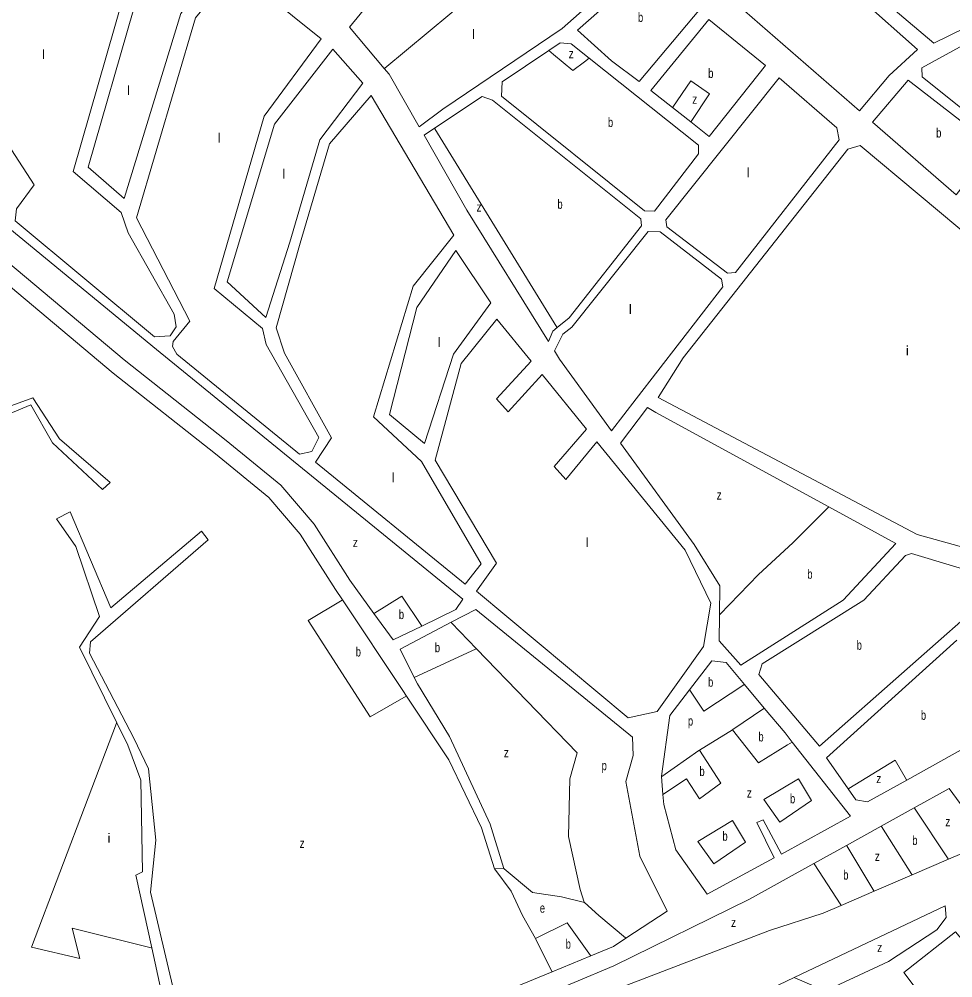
# Model space of a CAD drawing. Extents: x 639657 to 671642, y 222838 to 252123.
# Drawn here: x 646133 to 647130, y 235340 to 236363 of the extents above; entities that cross this region are included whole.
import ezdxf

# ---------------------------------------------------------------- set-up
doc = ezdxf.new("R2010")
doc.units = 0
doc.header["$LTSCALE"] = 4
doc.layers.add('1', color=7, linetype='Continuous', lineweight=13)
doc.layers.add('21', color=7, linetype='Continuous', lineweight=13)
doc.layers.add('7', color=7, linetype='Continuous')

msp = doc.modelspace()

# ---------------------------------------------------------------- linework, layer by layer
at = {"layer": '1'}
for p, q in [((646584.94, 236267.15), (646559.712, 236248.233)), ((646679.34, 235998.13), (646642.87, 236042.9)), ((646738.58, 235925.408), (646691.088, 235983.709)), ((646791.484, 235957.773), (646765.184, 235923.721)), ((646470.396, 235754.262), (646477.864, 235743.085))]:
    msp.add_line(p, q, dxfattribs=at)
for points in [[(647029.91, 236265.35), (647061.83, 236303.02), (647091.85, 236330.8), (646973.2, 236436.43), (646826.7, 236596.14), (646770.18, 236601.16), (646729.76, 236610.73), (646704.63, 236606.16), (646698.21, 236599.06), (646699.52, 236590.68), (646874.45, 236400.97)], [(646277.25, 236023.95), (646293.93, 236025.08), (646300.19, 236034.52), (646298.19, 236048.03), (646248.99, 236134.89), (646241.49, 236156.6), (646190.4, 236200.62), (646243.76, 236386.44), (646302.71, 236467.41), (646185.31, 236560.24), (646136.24, 236500.53), (646079.41, 236292.11), (646148.74, 236186.38), (646129.61, 236160.44), (646128.44, 236147.79)], [(646244.58, 236171.6), (646206.29, 236205.24), (646255.04, 236374.32), (646315.88, 236453.08), (646351.63, 236427.6), (646305.24, 236369.19)], [(647109.45, 236337.29), (647142.92, 236353.69), (647210.12, 236374.26), (647212.04, 236382.64), (647151.5, 236449.31), (647137.96, 236449.28), (647106.63, 236432.88), (647073.56, 236426.36), (647026.73, 236423.02), (647022.46, 236410.98)], [(646811.01, 236423.81), (646728.9, 236351.44), (646765.29, 236318.44), (646794.57, 236296.38), (646860.12, 236374.3)], [(646315, 236040.81), (646297.21, 236019.01), (646296.17, 236013.54), (646301.11, 236005.58), (646432.1, 235898.86), (646445.13, 235901.44), (646452.6, 235916.38), (646396.38, 236015.81), (646392.53, 236032.92), (646340.71, 236075.56), (646394.31, 236259.51), (646455.03, 236341.92), (646363.33, 236415.92), (646320.95, 236364.51), (646257.8, 236150.83)], [(647184.48, 236231.34), (647261.8, 236329.91), (647228.84, 236365.92), (647140.61, 236335.21), (647096.62, 236311.26), (647097.07, 236301.6)], [(646354.62, 236082.64), (646396, 236044.69), (646421.78, 236125.12), (646453.61, 236234.09), (646499.64, 236294.87), (646467.58, 236331.12), (646405.34, 236250.82)], [(646823.3, 236148.86), (646824.17, 236141.34), (646889.18, 236091.87), (646897.56, 236092.75), (647008.29, 236234.15), (647005.9, 236247.03), (646944.31, 236300.38)], [(647173.53, 236227.02), (647133.27, 236175.58), (647043.91, 236253.14), (647081.83, 236297.91)], [(646432.58, 236124.02), (646407.05, 236033.56), (646415.91, 236006.58), (646466.27, 235916.14), (646449.21, 235890.31), (646608.89, 235760.02), (646625.89, 235781.47), (646562.22, 235890.74), (646510.97, 235938.57), (646553.27, 236078.1), (646596.91, 236132.41), (646508.58, 236281.52), (646463.97, 236229.96)], [(646841.72, 236001.37), (647017.55, 236224.29), (647030.87, 236228.19), (647156.6, 236123), (647318.65, 236001.66), (647352.84, 235971.65), (647363.01, 235940.34), (647355.57, 235915.39), (647197.82, 235780.26), (647181.25, 235788.16), (647091.71, 235812.85), (646815.15, 235959.14)], [(646599.04, 236115.96), (646557.18, 236055.24), (646528.18, 235941.21), (646565.41, 235909.96), (646596.28, 236005.55), (646636.38, 236060.12)], [(646987.18, 235587.12), (647174.44, 235752.01), (647173.27, 235766.4), (647085.42, 235792.73), (647078.99, 235790.54), (647034.58, 235742.78), (646926.03, 235674.86), (646922.66, 235663.66)], [(647132.42, 235388.79), (647077.45, 235345.27), (647089.58, 235329.44), (647176.52, 235242.72), (647210.58, 235296.86)]]:
    msp.add_lwpolyline(points, close=True, dxfattribs=at)
for points in [[(646522.53, 236310.238), (646485.34, 236354.38), (646540.96, 236422.39), (646559.809, 236434.283)], [(646742.709, 236379.948), (646712.57, 236353.11), (646584.94, 236267.15)], [(646868.96, 236362.72), (646807.05, 236286.96), (646830.206, 236268.767), (646849.75, 236253.412)], [(646849.75, 236253.412), (646869.48, 236237.91), (646929.46, 236313.66), (646868.96, 236362.72)], [(646741.207, 236321.563), (646722.06, 236336.81), (646710.46, 236337.86), (646698.363, 236329.728), (646648.25, 236296.04)], [(646648.25, 236296.04), (646647.86, 236281), (646800.5, 236158.47), (646811.03, 236158.07), (646857.93, 236219.4), (646857.9, 236228.64), (646741.207, 236321.563)], [(646559.712, 236248.233), (646527.55, 236304.28), (646522.53, 236310.238)], [(646707.202, 236033.92), (646720.002, 236044.41), (646797.31, 236142.57), (646796.65, 236150.09), (646638.2, 236276.46), (646627.02, 236280.52), (646576.138, 236246.599), (646564.936, 236239.131)], [(646697.758, 236019.137), (646610.77, 236159.26), (646564.936, 236239.131)], [(646470.396, 235754.262), (646432.672, 235813.138), (646399.236, 235852.408), (646342.282, 235898.891), (646233.138, 235985.017), (646107.478, 236090.558), (646068.382, 236134.776), (646061.122, 236162.011), (646060.129, 236204.425)], [(646485.857, 235764.169), (646447.461, 235824.094), (646412.137, 235865.581), (646353.776, 235913.213), (646244.733, 235999.259), (646120.332, 236103.743), (646085.009, 236143.693), (646076.076, 236177.203)], [(646076.076, 236177.203), (646279.2, 236010.6), (646606.5, 235744.09), (646599.01, 235733.06), (646562.492, 235715.234)], [(646704.135, 236008.865), (646713.158, 236026.917), (646722.81, 236034.34), (646804.2, 236136.57), (646817.1, 236136.17), (646882.75, 236085.41), (646884.06, 236077.47), (646791.484, 235957.773)], [(646642.87, 236042.9), (646604.67, 235995.4), (646576.89, 235892.29), (646642.31, 235782.19), (646621.06, 235752.46), (646783.07, 235617.28), (646814.05, 235623.89), (646863.35, 235693.43), (646871.11, 235739.68), (646843.94, 235796.07), (646749.637, 235911.836)], [(646697.758, 236019.137), (646702.407, 236029.99), (646707.202, 236033.92)], [(646765.184, 235923.721), (646709.57, 236000.11), (646704.135, 236008.865)], [(646274.127, 235371.606), (646292.24, 235288.07), (645956.71, 235353.74), (645928.56, 235742.53), (645923.92, 235762.48), (645929.11, 235827.2), (645931.11, 235920.48), (645922.95, 235989.19), (645934.57, 235985.14), (646044.18, 235918.37), (646077.46, 235923.3), (646144.99, 235951.43), (646168.02, 235910.74), (646221.42, 235860.99), (646229.75, 235868.35), (646175.52, 235915.08), (646147.13, 235958.96), (646112.99, 235946.51), (646075.06, 235928.87)], [(646679.34, 235998.13), (646642.51, 235957.773), (646654.796, 235943.944), (646691.088, 235983.709)], [(646774.836, 235910.464), (646803.771, 235948.554), (646812.363, 235943.311), (646997.242, 235842.491)], [(646749.637, 235911.836), (646716.229, 235871.727), (646703.943, 235885.556), (646738.58, 235925.408)], [(646880.424, 235726.882), (646880.93, 235758.12), (646853.51, 235802.4), (646774.836, 235910.464)], [(646325.478, 235282.776), (646307.09, 235286.23), (646272.66, 235431.29), (646278.55, 235486.56), (646270.55, 235562.8), (646255.09, 235595.58), (646207.67, 235686.2), (646208.89, 235698.45), (646334.37, 235807.31), (646327.44, 235816.5), (646230.37, 235734.68), (646187.18, 235837.14), (646172.39, 235829.53), (646193, 235800), (646218.39, 235725.37), (646196.88, 235692.79), (646236.77, 235611.943)], [(646997.242, 235842.491), (647068.98, 235803.37), (647012.48, 235742.8), (646903.12, 235673.63), (646879.98, 235699.44), (646880.424, 235726.882)], [(646562.492, 235715.234), (646532.02, 235700.36), (646511.497, 235728.728), (646485.857, 235764.169)], [(646477.864, 235743.085), (646542.42, 235646.47), (646546.374, 235640.504)], [(646593.982, 235719.247), (646620.1, 235733.02), (646787.74, 235596.51), (646788.14, 235576.88), (646780.58, 235549.37), (646795.29, 235469.43), (646824.52, 235410.85), (646780.621, 235381.923)], [(646554.564, 235660.454), (646539.41, 235690.47), (646593.982, 235719.247)], [(647134.047, 235699.993), (646994.79, 235574.49), (647017.995, 235541.483), (647026.23, 235529.77)], [(646848.478, 235647.14), (646872.37, 235678.18), (646887.48, 235676.16), (646907.096, 235652.812), (646928.294, 235627.582)], [(646650.16, 235456.33), (646635.44, 235503.63), (646592.26, 235597.19), (646558.13, 235653.39), (646554.564, 235660.454)], [(646818.492, 235554.447), (646818.45, 235554.94), (646827.38, 235619.73), (646848.478, 235647.14)], [(647026.23, 235529.77), (647038.71, 235527.48), (647080.431, 235550.665), (647180.763, 235606.421), (647246.46, 235642.93)], [(646546.374, 235640.504), (646591.48, 235572.44), (646626.31, 235499.71), (646640.06, 235456.03), (646650.16, 235456.33)], [(646928.294, 235627.582), (646950.56, 235601.08), (646958.149, 235591.401), (647020.32, 235512.11)], [(646236.77, 235611.943), (646248.47, 235588.23), (646262.61, 235550.72), (646264.14, 235452.73), (646257.29, 235449.25), (646274.127, 235371.606)], [(647020.32, 235512.11), (646946.63, 235471.69), (646927.06, 235508.32), (646920.42, 235505.49), (646938.71, 235467.78), (646867.16, 235428.88), (646833.77, 235476.17), (646821, 235524.66), (646820.099, 235535.362), (646818.492, 235554.447)], [(647125.109, 235466.321), (647167.71, 235484.64), (647125.88, 235541.97), (647088.518, 235521.232), (647053.169, 235501.612), (647016.226, 235481.106), (646981.298, 235461.719), (646912.55, 235423.56)], [(646934.018, 235390.256), (646991.3, 235408.78), (647010.441, 235417.011), (647045.598, 235432.129), (647086.123, 235449.556), (647125.109, 235466.321)], [(646912.55, 235423.56), (646767.823, 235352.575), (646555.881, 235263.456), (646465.268, 235243.481), (646429.944, 235240.408), (646334.933, 235258.231)], [(646927.135, 235324.15), (646927.635, 235324.388), (646960.334, 235339.941), (647121.629, 235416.66)], [(646960.334, 235339.941), (646960.834, 235339.729), (646986.678, 235328.759), (647003.572, 235330.296), (647061.165, 235357.185), (647112.615, 235390.989), (647122.597, 235404.049), (647121.629, 235416.66)], [(646332.798, 235217.634), (646433.016, 235226.579), (646591.205, 235258.847), (646934.018, 235390.256)], [(646780.621, 235381.923), (646767.14, 235373.04), (646743.016, 235363.107), (646701.706, 235346.098), (646577.884, 235295.114)]]:
    msp.add_lwpolyline(points, dxfattribs=at)
at = {"layer": '21'}
msp.add_line((646922.028, 235770.316), (646958.888, 235804.12), dxfattribs=at)
for points in [[(646616.154, 236388.577), (646615.654, 236388.159), (646523.03, 236310.656), (646522.53, 236310.238)], [(646698.363, 236329.728), (646703.363, 236325.495), (646723.908, 236308.103), (646736.207, 236317.673), (646741.207, 236321.563)], [(646830.206, 236268.767), (646830.55, 236269.267), (646849.845, 236297.347), (646869.811, 236283.518), (646850.083, 236253.912), (646849.75, 236253.412)], [(646576.138, 236246.599), (646576.446, 236246.099), (646706.894, 236034.42), (646707.202, 236033.92)], [(646997.242, 235842.491), (646996.742, 235841.991), (646958.888, 235804.12)], [(646922.028, 235770.316), (646880.903, 235727.382), (646880.424, 235726.882)], [(646511.497, 235728.728), (646511.997, 235729.041), (646541.146, 235747.268), (646562.159, 235715.734), (646562.492, 235715.234)], [(646546.374, 235640.504), (646545.897, 235640.231), (646507.358, 235618.199), (646441.318, 235721.147), (646477.364, 235742.785), (646477.864, 235743.085)], [(646621.164, 235691.07), (646594.464, 235718.747), (646593.982, 235719.247)], [(646554.564, 235660.454), (646620.664, 235690.84), (646621.164, 235691.07)], [(646736.195, 235419.986), (646736.028, 235420.486), (646731.587, 235433.815), (646719.301, 235490.667), (646720.837, 235552.128), (646728.516, 235579.786), (646621.164, 235691.07)], [(646848.478, 235647.14), (646848.811, 235646.64), (646863.667, 235624.345), (646906.597, 235652.484), (646907.096, 235652.812)], [(646894.384, 235604.37), (646894.884, 235604.712), (646927.793, 235627.24), (646928.294, 235627.582)], [(646274.127, 235371.606), (646273.626, 235371.731), (646189.05, 235392.886), (646197.196, 235360.284), (646145.603, 235372.51), (646236.58, 235611.443), (646236.77, 235611.943)], [(646820.099, 235535.362), (646845.238, 235552.128), (646859.06, 235530.617), (646882.097, 235547.518), (646859.06, 235582.859), (646894.384, 235604.37)], [(646894.384, 235604.37), (646922.028, 235569.03), (646953.149, 235588.304), (646958.149, 235591.401)], [(646859.06, 235582.859), (646858.56, 235582.509), (646818.87, 235554.712), (646818.492, 235554.447)], [(647017.995, 235541.483), (647018.495, 235541.79), (647067.931, 235572.103), (647080.139, 235551.165), (647080.431, 235550.665)], [(647088.518, 235521.232), (647088.851, 235520.732), (647124.776, 235466.821), (647125.109, 235466.321)], [(647053.169, 235501.612), (647053.486, 235501.112), (647085.806, 235450.056), (647086.123, 235449.556)], [(647016.226, 235481.106), (647016.526, 235480.606), (647045.298, 235432.629), (647045.598, 235432.129)], [(646981.298, 235461.719), (646981.624, 235461.219), (647010.115, 235417.511), (647010.441, 235417.011)], [(646640.06, 235456.03), (646640.435, 235455.53), (646657.868, 235432.278), (646670.155, 235406.157), (646683.977, 235381.573)], [(646650.16, 235456.33), (646650.66, 235455.914), (646680.905, 235430.742), (646711.622, 235426.132), (646736.195, 235419.986)], [(646736.195, 235419.986), (646751.553, 235406.157), (646780.121, 235382.34), (646780.621, 235381.923)], [(646683.977, 235381.573), (646717.765, 235398.475), (646742.659, 235363.607), (646743.016, 235363.107)], [(646683.977, 235381.573), (646684.227, 235381.073), (646701.456, 235346.598), (646701.706, 235346.098)]]:
    msp.add_lwpolyline(points, dxfattribs=at)
for points in [[(646928.019, 235529.909), (646945.066, 235506.032), (646978.854, 235529.08), (646965.032, 235552.128)], [(646857.371, 235485.35), (646874.418, 235461.473), (646908.206, 235484.521), (646894.384, 235507.569)]]:
    msp.add_lwpolyline(points, close=True, dxfattribs=at)

# ---------------------------------------------------------------- texts
at = {"layer": '7'}
for s, width, p in [('b', 0.75, (646793.445, 236360.095)), ('z', 0.8, (646719.507, 236321.295)), ('b', 0.75, (646868.428, 236300.315)), ('z', 0.8, (646851.381, 236272.762)), ('b', 0.75, (646761.322, 236247.965)), ('b', 0.75, (647111.875, 236236.745)), ('z', 0.8, (646621.009, 236157.522)), ('b', 0.75, (646707.389, 236160.63)), ('z', 0.8, (646877.49, 235850.216)), ('z', 0.8, (646488.928, 235799.51)), ('b', 0.75, (646974.246, 235765.706)), ('b', 0.75, (646538.074, 235722.683)), ('b', 0.75, (646492, 235682.733)), ('b', 0.75, (646576.47, 235687.343)), ('b', 0.75, (647027.02, 235689.925)), ('b', 0.75, (646868.275, 235650.466)), ('b', 0.75, (647095.576, 235615.126)), ('p', 0.75, (646846.773, 235608.98)), ('b', 0.75, (646922.028, 235592.078)), ('z', 0.8, (646650.189, 235575.176)), ('p', 0.75, (646754.625, 235561.347)), ('b', 0.75, (646859.06, 235555.201)), ('z', 0.8, (647047.965, 235547.518)), ('z', 0.8, (646909.742, 235532.153)), ('b', 0.75, (646955.816, 235526.007)), ('z', 0.8, (647121.684, 235501.422)), ('b', 0.75, (646883.633, 235486.057)), ('b', 0.75, (647086.361, 235481.448)), ('z', 0.8, (646432.103, 235478.374)), ('z', 0.8, (647046.429, 235464.546)), ('b', 0.75, (647012.642, 235444.571)), ('e', 0.75, (646688.584, 235409.23)), ('z', 0.8, (646892.848, 235393.865)), ('b', 0.75, (646716.229, 235370.817)), ('z', 0.8, (647048.878, 235367.173))]:
    msp.add_text(s, height=10, dxfattribs=dict(at, width=width)).set_placement(p)
for s, p in [('l', (646616.401, 236341.906)), ('l', (646157.192, 236320.395)), ('l', (646247.805, 236281.981)), ('l', (646344.562, 236231.276)), ('l', (646909.742, 236194.399)), ('l', (646413.673, 236192.863)), ('l', (646783.805, 236048.428)), ('l', (646579.542, 236013.088)), ('i', (647079.598, 236004.225)), ('l', (646530.395, 235868.654)), ('l', (646737.731, 235799.51)), ('i', (646227.066, 235483.898))]:
    msp.add_text(s, height=10, dxfattribs=at).set_placement(p)

doc.saveas('drawing.dxf')
